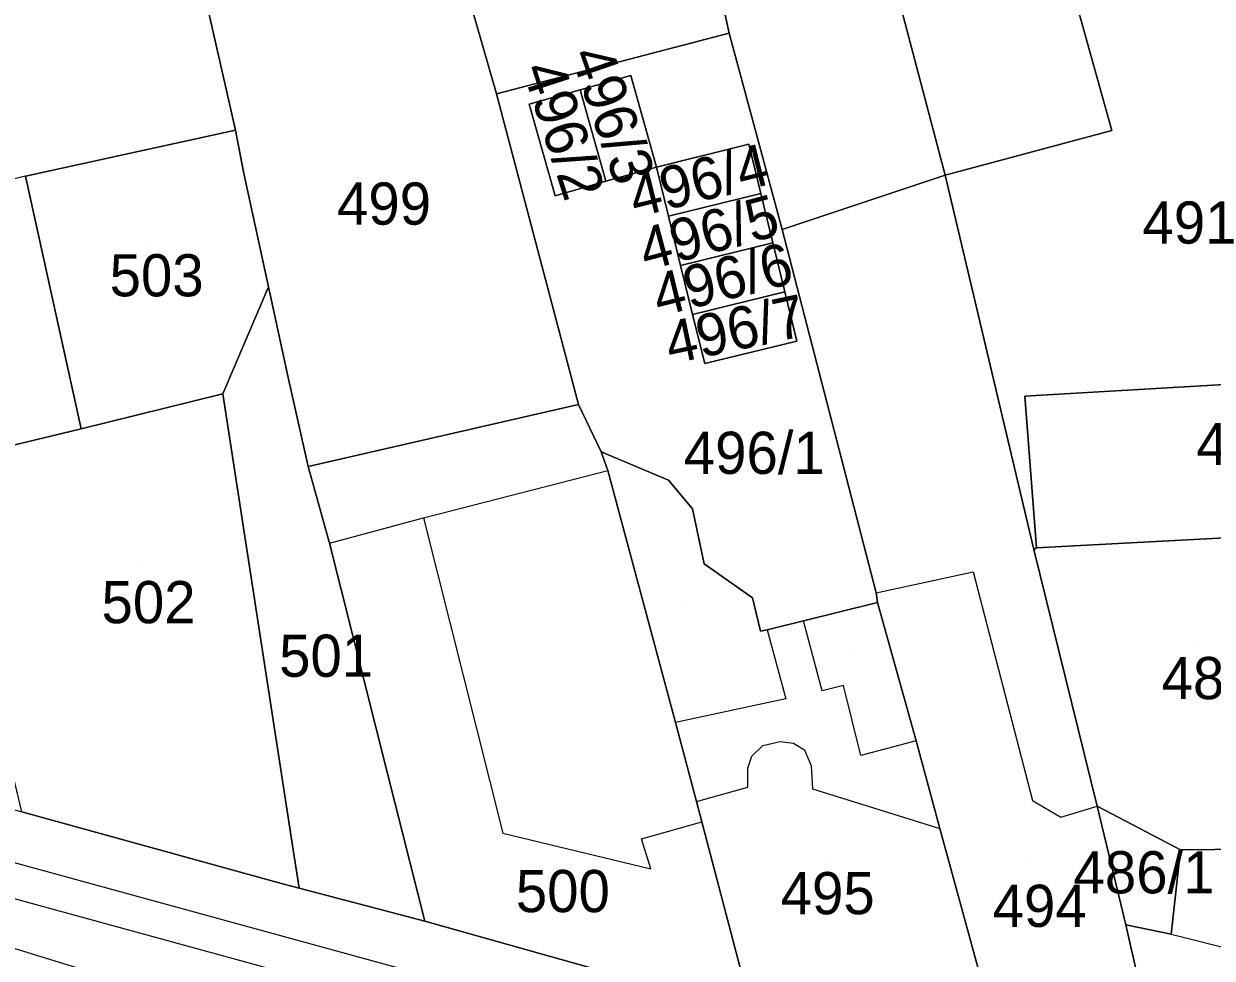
# Model space of a CAD drawing. Extents: x -263423 to -261326, y -1240067 to -1237864.
# Drawn here: x -262984.9 to -262928.5, y -1239748.3 to -1239704 of the extents above; entities that cross this region are included whole.
import ezdxf

# ---------------------------------------------------------------- set-up
doc = ezdxf.new("R2010")
doc.units = 0
for name, color, linetype in [('body_kn', 7, 'Continuous'), ('kladpar_druhypozemkov', 7, 'Continuous'), ('kladpar_hranice', 7, 'Continuous'), ('kladpar_parcelnecisla', 7, 'Continuous'), ('kladpar_plochy', 7, 'Continuous'), ('tarchy_linie', 7, 'Continuous'), ('zappar_hrandruhpozemk', 7, 'Continuous')]:
    doc.layers.add(name, color=color, linetype=linetype)

msp = doc.modelspace()

# ---------------------------------------------------------------- linework, layer by layer
at = {"layer": 'body_kn'}
for p, q in [((-262951.44, -1239704.43), (-262951.44, -1239704.43)), ((-262951.44, -1239704.43), (-262951.44, -1239704.43)), ((-262956.11, -1239706.44), (-262956.11, -1239706.44)), ((-262962.49, -1239707.3), (-262962.49, -1239707.3)), ((-262958.52, -1239707.12), (-262958.52, -1239707.12)), ((-262960.93, -1239707.8), (-262960.93, -1239707.8)), ((-262974.87, -1239709.03), (-262974.87, -1239709.03)), ((-262974.87, -1239709.03), (-262974.87, -1239709.03)), ((-262933.29, -1239709.04), (-262933.29, -1239709.04)), ((-262950.52, -1239709.7), (-262950.52, -1239709.7)), ((-262984.82, -1239711.21), (-262984.82, -1239711.21)), ((-262984.82, -1239711.21), (-262984.82, -1239711.21)), ((-262974.49, -1239711), (-262974.49, -1239711)), ((-262954.89, -1239710.78), (-262954.89, -1239710.78)), ((-262954.89, -1239710.78), (-262954.89, -1239710.78)), ((-262941.2, -1239711.17), (-262941.2, -1239711.17)), ((-262941.2, -1239711.17), (-262941.2, -1239711.17)), ((-262957.3, -1239711.45), (-262957.3, -1239711.45)), ((-262959.7, -1239712.14), (-262959.7, -1239712.14)), ((-262959.7, -1239712.14), (-262959.7, -1239712.14)), ((-262949.95, -1239712.04), (-262949.95, -1239712.04)), ((-262954.32, -1239713.11), (-262954.32, -1239713.11)), ((-262948.93, -1239713.74), (-262948.93, -1239713.74)), ((-262949.38, -1239714.37), (-262949.38, -1239714.37)), ((-262953.75, -1239715.44), (-262953.75, -1239715.44)), ((-262953.75, -1239715.44), (-262953.75, -1239715.44)), ((-262973.3, -1239716.46), (-262973.3, -1239716.46)), ((-262948.8, -1239716.7), (-262948.8, -1239716.7)), ((-262953.18, -1239717.77), (-262953.18, -1239717.77)), ((-262953.18, -1239717.77), (-262953.18, -1239717.77)), ((-262948.23, -1239719.03), (-262948.23, -1239719.03)), ((-262952.6, -1239720.1), (-262952.6, -1239720.1)), ((-262952.6, -1239720.1), (-262952.6, -1239720.1)), ((-262972.36, -1239720.76), (-262972.36, -1239720.76)), ((-262975.46, -1239721.53), (-262975.46, -1239721.53)), ((-262975.46, -1239721.53), (-262975.46, -1239721.53)), ((-262937.42, -1239721.64), (-262937.42, -1239721.64)), ((-262958.59, -1239722.04), (-262958.59, -1239722.04)), ((-262958.59, -1239722.04), (-262958.59, -1239722.04)), ((-262982.19, -1239723.2), (-262982.19, -1239723.2)), ((-262957.52, -1239724.28), (-262957.52, -1239724.28)), ((-262971.42, -1239724.98), (-262971.42, -1239724.98)), ((-262957.2, -1239725.17), (-262957.2, -1239725.17)), ((-262954.33, -1239725.63), (-262954.33, -1239725.63)), ((-262953.19, -1239726.98), (-262953.19, -1239726.98)), ((-262965.94, -1239727.42), (-262965.94, -1239727.42)), ((-262970.41, -1239728.61), (-262970.41, -1239728.61)), ((-262970.41, -1239728.61), (-262970.41, -1239728.61)), ((-262937, -1239728.91), (-262937, -1239728.91)), ((-262937, -1239728.91), (-262937, -1239728.91)), ((-262936.87, -1239728.84), (-262936.87, -1239728.84)), ((-262952.63, -1239729.59), (-262952.63, -1239729.59)), ((-262939.87, -1239729.98), (-262939.87, -1239729.98)), ((-262944.47, -1239730.97), (-262944.47, -1239730.97)), ((-262944.47, -1239730.97), (-262944.47, -1239730.97)), ((-262950.34, -1239731.2), (-262950.34, -1239731.2)), ((-262950.34, -1239731.2), (-262950.34, -1239731.2)), ((-262944.41, -1239731.42), (-262944.41, -1239731.42)), ((-262947.92, -1239732.29), (-262947.92, -1239732.29)), ((-262949.96, -1239732.79), (-262949.96, -1239732.79)), ((-262949.64, -1239732.73), (-262949.64, -1239732.73)), ((-262949.64, -1239732.73), (-262949.64, -1239732.73)), ((-262946.02, -1239735.36), (-262946.02, -1239735.36)), ((-262948.76, -1239735.99), (-262948.76, -1239735.99)), ((-262947.04, -1239735.61), (-262947.04, -1239735.61)), ((-262953.99, -1239737.11), (-262953.99, -1239737.11)), ((-262949.85, -1239738.21), (-262949.85, -1239738.21)), ((-262949.02, -1239738.02), (-262949.02, -1239738.02)), ((-262948.39, -1239738.09), (-262948.39, -1239738.09)), ((-262942.58, -1239737.99), (-262942.58, -1239737.99)), ((-262942.58, -1239737.99), (-262942.58, -1239737.99)), ((-262950.37, -1239738.72), (-262950.37, -1239738.72)), ((-262947.88, -1239738.41), (-262947.88, -1239738.41)), ((-262945.2, -1239738.68), (-262945.2, -1239738.68)), ((-262950.56, -1239739.29), (-262950.56, -1239739.29)), ((-262947.56, -1239739.18), (-262947.56, -1239739.18)), ((-262967.65, -1239739.53), (-262967.65, -1239739.53)), ((-262967.65, -1239739.53), (-262967.65, -1239739.53)), ((-262950.56, -1239740.18), (-262950.56, -1239740.18)), ((-262947.5, -1239740.26), (-262947.5, -1239740.26)), ((-262952.99, -1239740.87), (-262952.99, -1239740.87)), ((-262952.99, -1239740.87), (-262952.99, -1239740.87)), ((-262937.05, -1239740.82), (-262937.05, -1239740.82)), ((-262933.99, -1239741.09), (-262933.99, -1239741.09)), ((-262935.71, -1239741.6), (-262935.71, -1239741.6)), ((-262952.74, -1239741.83), (-262952.74, -1239741.83)), ((-262941.45, -1239742.14), (-262941.45, -1239742.14)), ((-262972.19, -1239742.75), (-262972.19, -1239742.75)), ((-262962.18, -1239742.36), (-262962.18, -1239742.36)), ((-262955.61, -1239742.64), (-262955.61, -1239742.64)), ((-262930.04, -1239743.15), (-262930.04, -1239743.15)), ((-262955.17, -1239744.05), (-262955.17, -1239744.05)), ((-262972.58, -1239744.79), (-262972.58, -1239744.79)), ((-262971.84, -1239744.98), (-262971.84, -1239744.98)), ((-262965.89, -1239746.54), (-262965.89, -1239746.54)), ((-262932.63, -1239746.71), (-262932.63, -1239746.71)), ((-262932.48, -1239747.35), (-262932.48, -1239747.35)), ((-262930.48, -1239747.16), (-262930.48, -1239747.16)), ((-262930.48, -1239747.16), (-262930.48, -1239747.16))]:
    msp.add_line(p, q, dxfattribs=at)
at = {"layer": 'kladpar_druhypozemkov'}
for p, q in [((-262958.44, -1239710.08), (-262958.44, -1239710.08)), ((-262955.92, -1239709.62), (-262955.92, -1239709.62)), ((-262952.26, -1239711.32), (-262952.26, -1239711.32)), ((-262967.79, -1239712.05), (-262967.79, -1239712.05)), ((-262930.24, -1239713.3), (-262930.24, -1239713.3)), ((-262951.8, -1239714), (-262951.8, -1239714)), ((-262978.85, -1239714.31), (-262978.85, -1239714.31)), ((-262951.08, -1239716.06), (-262951.08, -1239716.06)), ((-262950.72, -1239718.48), (-262950.72, -1239718.48)), ((-262949.97, -1239723.6), (-262949.97, -1239723.6)), ((-262979.45, -1239729.61), (-262979.45, -1239729.61)), ((-262953.65, -1239731.51), (-262953.65, -1239731.51)), ((-262971.48, -1239733.04), (-262971.48, -1239733.04)), ((-262929.35, -1239733.31), (-262929.35, -1239733.31)), ((-262945.65, -1239733.91), (-262945.65, -1239733.91)), ((-262932.08, -1239743.35), (-262932.08, -1239743.35)), ((-262946.85, -1239743.61), (-262946.85, -1239743.61)), ((-262937.15, -1239743.71), (-262937.15, -1239743.71)), ((-262959.57, -1239744.26), (-262959.57, -1239744.26))]:
    msp.add_line(p, q, dxfattribs=at)
at = {"layer": 'kladpar_hranice'}
msp.add_line((-262962.49, -1239707.3), (-262951.44, -1239704.43), dxfattribs=at)
for points in [[(-262933.82, -1239645.64), (-262929.17, -1239665.48), (-262927.73, -1239672.11), (-262927.48, -1239673.58), (-262926.91, -1239673.45), (-262920.05, -1239698.08), (-262935.3, -1239701.83), (-262933.29, -1239709.04), (-262941.2, -1239711.17), (-262956.92, -1239651.57), (-262933.82, -1239645.64)], [(-262941.2, -1239711.17), (-262948.93, -1239713.74), (-262951.44, -1239704.43), (-262951.7, -1239703.28), (-262953.96, -1239695.05), (-262956.66, -1239684.96), (-262957.54, -1239681.58), (-262957.93, -1239681.64), (-262959.31, -1239676.67), (-262960.19, -1239673.73), (-262965.98, -1239653.82), (-262956.92, -1239651.57), (-262941.2, -1239711.17)], [(-262960.19, -1239673.73), (-262964.21, -1239674.6), (-262966.38, -1239675.1), (-262967.4, -1239675.35), (-262965.71, -1239681.67), (-262964.75, -1239681.48), (-262960.85, -1239696.8), (-262953.96, -1239695.05), (-262951.7, -1239703.28), (-262951.44, -1239704.43), (-262962.49, -1239707.3), (-262964.44, -1239700.48), (-262965, -1239698.43), (-262975.49, -1239655.94), (-262972.17, -1239655.19), (-262969.94, -1239654.76), (-262965.98, -1239653.82), (-262960.19, -1239673.73)], [(-262979.45, -1239690.78), (-262976.12, -1239703.54), (-262974.87, -1239709.03), (-262984.82, -1239711.21), (-262982.19, -1239723.2), (-262988.96, -1239724.82), (-262991.02, -1239715.32), (-262991.53, -1239712.89), (-263002.43, -1239663.13), (-262987.69, -1239658.81), (-262979.45, -1239690.78)], [(-262920.05, -1239698.08), (-262919.93, -1239698.53), (-262926.18, -1239700.28), (-262919.31, -1239720.58), (-262937.42, -1239721.64), (-262936.87, -1239728.84), (-262937, -1239728.91), (-262941.2, -1239711.17), (-262933.29, -1239709.04), (-262935.3, -1239701.83), (-262920.05, -1239698.08)], [(-262919.31, -1239720.58), (-262926.18, -1239700.28), (-262919.93, -1239698.53), (-262912.56, -1239721.89), (-262910.79, -1239727.25), (-262917.23, -1239727.67), (-262919.02, -1239727.85), (-262923.74, -1239728.14), (-262936.87, -1239728.84), (-262937.42, -1239721.64), (-262919.31, -1239720.58)], [(-262964.44, -1239700.48), (-262962.49, -1239707.3), (-262958.59, -1239722.04), (-262971.42, -1239724.98), (-262972.36, -1239720.76), (-262973.3, -1239716.46), (-262974.49, -1239711), (-262974.87, -1239709.03), (-262976.12, -1239703.54), (-262973.57, -1239702.85), (-262964.44, -1239700.48)], [(-262951.44, -1239704.43), (-262948.93, -1239713.74), (-262944.47, -1239730.97), (-262944.41, -1239731.42), (-262947.92, -1239732.29), (-262949.64, -1239732.73), (-262949.96, -1239732.79), (-262950.34, -1239731.2), (-262952.63, -1239729.59), (-262953.19, -1239726.98), (-262954.33, -1239725.63), (-262957.52, -1239724.28), (-262958.59, -1239722.04), (-262962.49, -1239707.3)], [(-262960.93, -1239707.8), (-262959.7, -1239712.14), (-262957.3, -1239711.45), (-262954.89, -1239710.78), (-262954.32, -1239713.11), (-262953.75, -1239715.44), (-262953.18, -1239717.77), (-262952.6, -1239720.1), (-262948.23, -1239719.03), (-262948.8, -1239716.7), (-262949.38, -1239714.37), (-262949.95, -1239712.04), (-262950.52, -1239709.7), (-262954.89, -1239710.78), (-262956.11, -1239706.44), (-262958.52, -1239707.12), (-262960.93, -1239707.8)], [(-262954.89, -1239710.78), (-262957.3, -1239711.45), (-262958.52, -1239707.12), (-262956.11, -1239706.44), (-262954.89, -1239710.78)], [(-262959.7, -1239712.14), (-262960.93, -1239707.8), (-262958.52, -1239707.12), (-262957.3, -1239711.45), (-262959.7, -1239712.14)], [(-262974.87, -1239709.03), (-262974.49, -1239711), (-262973.3, -1239716.46), (-262975.46, -1239721.53), (-262982.19, -1239723.2), (-262984.82, -1239711.21), (-262974.87, -1239709.03)], [(-262954.89, -1239710.78), (-262950.52, -1239709.7), (-262949.95, -1239712.04), (-262954.32, -1239713.11), (-262954.89, -1239710.78)], [(-262937, -1239728.91), (-262933.99, -1239741.09), (-262932.63, -1239746.71), (-262932.48, -1239747.35), (-262931.54, -1239751.49), (-262930.66, -1239755), (-262938.44, -1239753.12), (-262941.45, -1239742.14), (-262942.58, -1239737.99), (-262944.41, -1239731.42), (-262944.47, -1239730.97), (-262948.93, -1239713.74), (-262941.2, -1239711.17), (-262937, -1239728.91)], [(-262953.75, -1239715.44), (-262954.32, -1239713.11), (-262949.95, -1239712.04), (-262949.38, -1239714.37), (-262953.75, -1239715.44)], [(-262953.18, -1239717.77), (-262953.75, -1239715.44), (-262949.38, -1239714.37), (-262948.8, -1239716.7), (-262953.18, -1239717.77)], [(-262967.65, -1239739.53), (-262965.89, -1239746.54), (-262971.84, -1239744.98), (-262972.19, -1239742.75), (-262975.46, -1239721.53), (-262973.3, -1239716.46), (-262972.36, -1239720.76), (-262971.42, -1239724.98), (-262970.41, -1239728.61), (-262967.65, -1239739.53)], [(-262952.6, -1239720.1), (-262953.18, -1239717.77), (-262948.8, -1239716.7), (-262948.23, -1239719.03), (-262952.6, -1239720.1)], [(-262975.46, -1239721.53), (-262972.19, -1239742.75), (-262971.84, -1239744.98), (-262972.58, -1239744.79), (-262985, -1239741.35), (-262988.96, -1239724.82), (-262982.19, -1239723.2), (-262975.46, -1239721.53)], [(-262958.59, -1239722.04), (-262957.52, -1239724.28), (-262957.2, -1239725.17), (-262953.99, -1239737.11), (-262952.99, -1239740.87), (-262952.74, -1239741.83), (-262950.54, -1239750.19), (-262953.41, -1239749.47), (-262953.85, -1239749.92), (-262965.89, -1239746.54), (-262967.65, -1239739.53), (-262970.41, -1239728.61), (-262971.42, -1239724.98), (-262958.59, -1239722.04)], [(-263036.09, -1239724.78), (-263032.84, -1239725.88), (-263029.02, -1239727.36), (-263018.89, -1239730.86), (-263014.82, -1239732.28), (-263005.77, -1239735.38), (-262995.96, -1239738.3), (-262985, -1239741.35), (-262972.58, -1239744.79), (-262971.84, -1239744.98), (-262965.89, -1239746.54), (-262953.85, -1239749.92), (-262953.41, -1239749.47), (-262950.54, -1239750.19), (-262938.44, -1239753.12), (-262930.66, -1239755), (-262915.95, -1239758.58)], [(-262950.34, -1239731.2), (-262949.96, -1239732.79), (-262949.64, -1239732.73), (-262947.92, -1239732.29), (-262944.41, -1239731.42), (-262942.58, -1239737.99), (-262941.45, -1239742.14), (-262938.44, -1239753.12), (-262950.54, -1239750.19), (-262952.74, -1239741.83), (-262952.99, -1239740.87), (-262953.99, -1239737.11), (-262957.2, -1239725.17), (-262957.52, -1239724.28), (-262954.33, -1239725.63), (-262953.19, -1239726.98), (-262952.63, -1239729.59), (-262950.34, -1239731.2)], [(-262923.74, -1239728.14), (-262919.91, -1239742.88), (-262921.88, -1239743.07), (-262930.04, -1239743.15), (-262933.99, -1239741.09), (-262937, -1239728.91), (-262936.87, -1239728.84), (-262923.74, -1239728.14)], [(-262930.48, -1239747.16), (-262932.63, -1239746.71), (-262933.99, -1239741.09), (-262930.04, -1239743.15), (-262930.48, -1239747.16)], [(-262915.95, -1239758.58), (-262930.66, -1239755), (-262931.54, -1239751.49), (-262932.48, -1239747.35), (-262932.63, -1239746.71), (-262930.48, -1239747.16), (-262930.04, -1239743.15), (-262921.88, -1239743.07), (-262921.81, -1239747.72), (-262918.44, -1239748.57), (-262918.4, -1239748.75), (-262915.95, -1239758.58)]]:
    msp.add_lwpolyline(points, dxfattribs=at)
at = {"layer": 'kladpar_plochy'}
for p, q in [((-262962.49, -1239707.3), (-262951.44, -1239704.43)), ((-262951.44, -1239704.43), (-262948.93, -1239713.74)), ((-262956.11, -1239706.44), (-262958.52, -1239707.12)), ((-262954.89, -1239710.78), (-262956.11, -1239706.44)), ((-262958.59, -1239722.04), (-262962.49, -1239707.3)), ((-262958.52, -1239707.12), (-262960.93, -1239707.8)), ((-262960.93, -1239707.8), (-262959.7, -1239712.14)), ((-262950.52, -1239709.7), (-262954.89, -1239710.78)), ((-262949.95, -1239712.04), (-262950.52, -1239709.7)), ((-262957.3, -1239711.45), (-262954.89, -1239710.78)), ((-262954.89, -1239710.78), (-262954.32, -1239713.11)), ((-262959.7, -1239712.14), (-262957.3, -1239711.45)), ((-262949.38, -1239714.37), (-262949.95, -1239712.04)), ((-262954.32, -1239713.11), (-262953.75, -1239715.44)), ((-262948.93, -1239713.74), (-262944.47, -1239730.97)), ((-262948.8, -1239716.7), (-262949.38, -1239714.37)), ((-262953.75, -1239715.44), (-262953.18, -1239717.77)), ((-262948.23, -1239719.03), (-262948.8, -1239716.7)), ((-262953.18, -1239717.77), (-262952.6, -1239720.1)), ((-262952.6, -1239720.1), (-262948.23, -1239719.03)), ((-262957.52, -1239724.28), (-262958.59, -1239722.04)), ((-262954.33, -1239725.63), (-262957.52, -1239724.28)), ((-262953.19, -1239726.98), (-262954.33, -1239725.63)), ((-262952.63, -1239729.59), (-262953.19, -1239726.98)), ((-262950.34, -1239731.2), (-262952.63, -1239729.59)), ((-262944.47, -1239730.97), (-262944.41, -1239731.42)), ((-262949.96, -1239732.79), (-262950.34, -1239731.2)), ((-262944.41, -1239731.42), (-262947.92, -1239732.29)), ((-262947.92, -1239732.29), (-262949.64, -1239732.73)), ((-262949.64, -1239732.73), (-262949.96, -1239732.79))]:
    msp.add_line(p, q, dxfattribs=at)
for points in [[(-262933.82, -1239645.64), (-262929.17, -1239665.48), (-262927.73, -1239672.11), (-262927.48, -1239673.58), (-262926.91, -1239673.45), (-262920.05, -1239698.08), (-262935.3, -1239701.83), (-262933.29, -1239709.04), (-262941.2, -1239711.17), (-262956.92, -1239651.57)], [(-262941.2, -1239711.17), (-262948.93, -1239713.74), (-262951.44, -1239704.43), (-262951.7, -1239703.28), (-262953.96, -1239695.05), (-262956.66, -1239684.96), (-262957.54, -1239681.58), (-262957.93, -1239681.64), (-262959.31, -1239676.67), (-262960.19, -1239673.73), (-262965.98, -1239653.82), (-262956.92, -1239651.57)], [(-262960.19, -1239673.73), (-262964.21, -1239674.6), (-262966.38, -1239675.1), (-262967.4, -1239675.35), (-262965.71, -1239681.67), (-262964.75, -1239681.48), (-262960.85, -1239696.8), (-262953.96, -1239695.05), (-262951.7, -1239703.28), (-262951.44, -1239704.43), (-262962.49, -1239707.3), (-262964.44, -1239700.48), (-262965, -1239698.43), (-262975.49, -1239655.94), (-262972.17, -1239655.19), (-262969.94, -1239654.76), (-262965.98, -1239653.82)], [(-262979.45, -1239690.78), (-262976.12, -1239703.54), (-262974.87, -1239709.03), (-262984.82, -1239711.21), (-262982.19, -1239723.2), (-262988.96, -1239724.82), (-262991.02, -1239715.32), (-262991.53, -1239712.89), (-263002.43, -1239663.13), (-262987.69, -1239658.81)], [(-262920.05, -1239698.08), (-262919.93, -1239698.53), (-262926.18, -1239700.28), (-262919.31, -1239720.58), (-262937.42, -1239721.64), (-262936.87, -1239728.84), (-262937, -1239728.91), (-262941.2, -1239711.17), (-262933.29, -1239709.04), (-262935.3, -1239701.83)], [(-262919.31, -1239720.58), (-262926.18, -1239700.28), (-262919.93, -1239698.53), (-262912.56, -1239721.89), (-262910.79, -1239727.25), (-262917.23, -1239727.67), (-262919.02, -1239727.85), (-262923.74, -1239728.14), (-262936.87, -1239728.84), (-262937.42, -1239721.64)], [(-262964.44, -1239700.48), (-262962.49, -1239707.3), (-262958.59, -1239722.04), (-262971.42, -1239724.98), (-262972.36, -1239720.76), (-262973.3, -1239716.46), (-262974.49, -1239711), (-262974.87, -1239709.03), (-262976.12, -1239703.54), (-262973.57, -1239702.85)], [(-262954.89, -1239710.78), (-262957.3, -1239711.45), (-262958.52, -1239707.12), (-262956.11, -1239706.44)], [(-262959.7, -1239712.14), (-262960.93, -1239707.8), (-262958.52, -1239707.12), (-262957.3, -1239711.45)], [(-262974.87, -1239709.03), (-262974.49, -1239711), (-262973.3, -1239716.46), (-262975.46, -1239721.53), (-262982.19, -1239723.2), (-262984.82, -1239711.21)], [(-262954.89, -1239710.78), (-262950.52, -1239709.7), (-262949.95, -1239712.04), (-262954.32, -1239713.11)], [(-262937, -1239728.91), (-262933.99, -1239741.09), (-262932.63, -1239746.71), (-262932.48, -1239747.35), (-262931.54, -1239751.49), (-262930.66, -1239755), (-262938.44, -1239753.12), (-262941.45, -1239742.14), (-262942.58, -1239737.99), (-262944.41, -1239731.42), (-262944.47, -1239730.97), (-262948.93, -1239713.74), (-262941.2, -1239711.17)], [(-262953.75, -1239715.44), (-262954.32, -1239713.11), (-262949.95, -1239712.04), (-262949.38, -1239714.37)], [(-262953.18, -1239717.77), (-262953.75, -1239715.44), (-262949.38, -1239714.37), (-262948.8, -1239716.7)], [(-262967.65, -1239739.53), (-262965.89, -1239746.54), (-262971.84, -1239744.98), (-262972.19, -1239742.75), (-262975.46, -1239721.53), (-262973.3, -1239716.46), (-262972.36, -1239720.76), (-262971.42, -1239724.98), (-262970.41, -1239728.61)], [(-262952.6, -1239720.1), (-262953.18, -1239717.77), (-262948.8, -1239716.7), (-262948.23, -1239719.03)], [(-262975.46, -1239721.53), (-262972.19, -1239742.75), (-262971.84, -1239744.98), (-262972.58, -1239744.79), (-262985, -1239741.35), (-262988.96, -1239724.82), (-262982.19, -1239723.2)], [(-262958.59, -1239722.04), (-262957.52, -1239724.28), (-262957.2, -1239725.17), (-262953.99, -1239737.11), (-262952.99, -1239740.87), (-262952.74, -1239741.83), (-262950.54, -1239750.19), (-262953.41, -1239749.47), (-262953.85, -1239749.92), (-262965.89, -1239746.54), (-262967.65, -1239739.53), (-262970.41, -1239728.61), (-262971.42, -1239724.98)], [(-262950.34, -1239731.2), (-262949.96, -1239732.79), (-262949.64, -1239732.73), (-262947.92, -1239732.29), (-262944.41, -1239731.42), (-262942.58, -1239737.99), (-262941.45, -1239742.14), (-262938.44, -1239753.12), (-262950.54, -1239750.19), (-262952.74, -1239741.83), (-262952.99, -1239740.87), (-262953.99, -1239737.11), (-262957.2, -1239725.17), (-262957.52, -1239724.28), (-262954.33, -1239725.63), (-262953.19, -1239726.98), (-262952.63, -1239729.59)], [(-262923.74, -1239728.14), (-262919.91, -1239742.88), (-262921.88, -1239743.07), (-262930.04, -1239743.15), (-262933.99, -1239741.09), (-262937, -1239728.91), (-262936.87, -1239728.84)], [(-262930.48, -1239747.16), (-262932.63, -1239746.71), (-262933.99, -1239741.09), (-262930.04, -1239743.15)], [(-262915.95, -1239758.58), (-262930.66, -1239755), (-262931.54, -1239751.49), (-262932.48, -1239747.35), (-262932.63, -1239746.71), (-262930.48, -1239747.16), (-262930.04, -1239743.15), (-262921.88, -1239743.07), (-262921.81, -1239747.72), (-262918.44, -1239748.57), (-262918.4, -1239748.75)]]:
    msp.add_lwpolyline(points, close=True, dxfattribs=at)
msp.add_lwpolyline([(-263036.09, -1239724.78), (-263032.84, -1239725.88), (-263029.02, -1239727.36), (-263018.89, -1239730.86), (-263014.82, -1239732.28), (-263005.77, -1239735.38), (-262995.96, -1239738.3), (-262985, -1239741.35), (-262972.58, -1239744.79), (-262971.84, -1239744.98), (-262965.89, -1239746.54), (-262953.85, -1239749.92), (-262953.41, -1239749.47), (-262950.54, -1239750.19), (-262938.44, -1239753.12), (-262930.66, -1239755), (-262915.95, -1239758.58)], dxfattribs=at)
at = {"layer": 'tarchy_linie'}
for points in [[(-263076.78, -1239674.94), (-263067.73, -1239689.43), (-263061.59, -1239698.97), (-263048.27, -1239722.8), (-262993, -1239743.37), (-262958.92, -1239752.71), (-262923.54, -1239762), (-262867.86, -1239773.48), (-262824.56, -1239787.75), (-262785.95, -1239791.48), (-262742.38, -1239779.12)], [(-263046.83, -1239721.99), (-262992.42, -1239741.82), (-262958.48, -1239751.12), (-262923.12, -1239760.4)], [(-263038.17, -1239729.99), (-263026.79, -1239734.46), (-263014.18, -1239738.82), (-263006.25, -1239741.51), (-262991.45, -1239745.95), (-262977.38, -1239750.28), (-262965.62, -1239753), (-262954.62, -1239755.96), (-262940.14, -1239759.32), (-262928.37, -1239762.28)]]:
    msp.add_lwpolyline(points, dxfattribs=at)
at = {"layer": 'zappar_hrandruhpozemk'}
for p, q in [((-262984.82, -1239711.21), (-262986.42, -1239711.58)), ((-262965.94, -1239727.42), (-262957.2, -1239725.17)), ((-262970.41, -1239728.61), (-262965.94, -1239727.42)), ((-262965.94, -1239727.42), (-262962.18, -1239742.36)), ((-262944.47, -1239730.97), (-262939.87, -1239729.98)), ((-262939.87, -1239729.98), (-262937.05, -1239740.82)), ((-262949.64, -1239732.73), (-262948.76, -1239735.99)), ((-262945.2, -1239738.68), (-262946.02, -1239735.36)), ((-262948.76, -1239735.99), (-262953.99, -1239737.11)), ((-262942.58, -1239737.99), (-262945.2, -1239738.68)), ((-262947.5, -1239740.26), (-262941.45, -1239742.14)), ((-262930.48, -1239747.16), (-262926.12, -1239748.24))]:
    msp.add_line(p, q, dxfattribs=at)
for points in [[(-262946.02, -1239735.36), (-262947.04, -1239735.61), (-262947.92, -1239732.29)], [(-262952.99, -1239740.87), (-262950.56, -1239740.18), (-262950.56, -1239739.29), (-262950.37, -1239738.72), (-262949.85, -1239738.21), (-262949.02, -1239738.02), (-262948.39, -1239738.09), (-262947.88, -1239738.41), (-262947.56, -1239739.18), (-262947.5, -1239740.26)], [(-262937.05, -1239740.82), (-262935.71, -1239741.6), (-262933.99, -1239741.09)], [(-262962.18, -1239742.36), (-262955.17, -1239744.05), (-262955.61, -1239742.64), (-262952.74, -1239741.83)]]:
    msp.add_lwpolyline(points, dxfattribs=at)

# ---------------------------------------------------------------- texts
at = {"layer": 'kladpar_parcelnecisla'}
for s, rotation, p in [('496/3', 289, (-262958.984, -1239705.44)), ('496/2', 288, (-262961.276, -1239706.125)), ('496/4', 14, (-262955.897, -1239713.187)), ('496/5', 15, (-262955.396, -1239715.706)), ('496/6', 14, (-262954.777, -1239717.877)), ('496/7', 12, (-262954.237, -1239720.138))]:
    msp.add_text(s, height=2, rotation=rotation, dxfattribs=at).set_placement(p)
for s, p in [('499', (-262970.049, -1239713.51)), ('491', (-262931.84, -1239714.41)), ('503', (-262980.838, -1239716.91)), ('490', (-262929.28, -1239724.91)), ('496/1', (-262953.6, -1239725.33)), ('502', (-262981.222, -1239732.41)), ('501', (-262972.796, -1239734.95)), ('487', (-262930.933, -1239736.01)), ('486/1', (-262935.111, -1239745.22)), ('500', (-262961.567, -1239746.11)), ('495', (-262949.004, -1239746.21)), ('494', (-262938.949, -1239746.81))]:
    msp.add_text(s, height=2, dxfattribs=at).set_placement(p)

doc.saveas('drawing.dxf')
